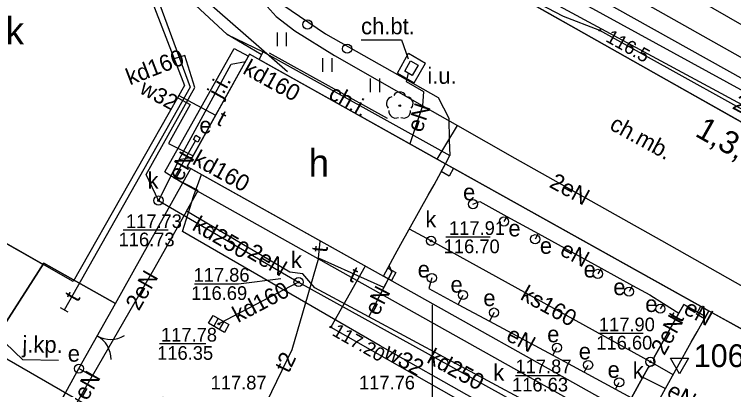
# Model space of a CAD drawing. Extents: x 6434771 to 6436222, y 5663454 to 5664782.
# Drawn here: x 6435277.11 to 6435316.51, y 5663800.35 to 5663820.92 of the extents above; entities that cross this region are included whole.
import ezdxf

# ---------------------------------------------------------------- set-up
doc = ezdxf.new("R2010")
doc.units = 0
for name, color, linetype in [('Warstwa 1', 7, 'Continuous'), ('Warstwa 10', 7, 'Continuous'), ('Warstwa 11', 7, 'Continuous'), ('Warstwa 12', 7, 'Continuous'), ('Warstwa 13', 7, 'Continuous'), ('Warstwa 14', 7, 'Continuous'), ('Warstwa 2', 7, 'Continuous'), ('Warstwa 20', 7, 'Continuous'), ('Warstwa 24', 7, 'Continuous'), ('Warstwa 3', 7, 'Continuous'), ('Warstwa 33', 7, 'Continuous'), ('Warstwa 4', 7, 'Continuous'), ('Warstwa 5', 7, 'Continuous'), ('Warstwa 6', 7, 'Continuous'), ('Warstwa 63', 7, 'Continuous'), ('Warstwa 7', 7, 'Continuous'), ('Warstwa 8', 7, 'Continuous'), ('Warstwa 9', 7, 'Continuous')]:
    doc.layers.add(name, color=color, linetype=linetype)

msp = doc.modelspace()

# ---------------------------------------------------------------- linework, layer by layer
at = {"layer": 'Warstwa 1'}
msp.add_line((6435284.269, 5663833.48), (6435341.096, 5663801.352), dxfattribs=at)
msp.add_line((6435284.269, 5663833.48), (6435341.096, 5663801.352), dxfattribs=at)
for points in [[(6435274.93, 5663833.97), (6435281.29, 5663830.37), (6435286.44, 5663817.01), (6435280.34, 5663806.27), (6435264.36, 5663815.37)], [(6435290, 5663818.74), (6435286.58, 5663812.58), (6435297.33, 5663806.56), (6435297.97, 5663807.75), (6435298.29, 5663808.31), (6435299.78, 5663811.01), (6435300.1, 5663811.58), (6435300.73, 5663812.73)], [(6435315.15, 5663804.67), (6435325.88, 5663798.7), (6435322.44, 5663792.51), (6435311.73, 5663798.5), (6435312.37, 5663799.67), (6435312.69, 5663800.25), (6435314.19, 5663802.94), (6435314.51, 5663803.52)]]:
    msp.add_lwpolyline(points, close=True, dxfattribs=at)
for centre in [(6435293.17, 5663820.36), (6435295.34, 5663819.03)]:
    msp.add_circle(centre, 0.25, dxfattribs=at)
at = {"layer": 'Warstwa 10'}
for points in [[(6435276.398, 5663847.572), (6435285.481, 5663842.407), (6435289.025, 5663840.412), (6435288.717, 5663836.154), (6435288.46, 5663831.396), (6435296.942, 5663826.797), (6435314.148, 5663817.497), (6435325.665, 5663811.286), (6435336.38, 5663805.426), (6435338.792, 5663804.166), (6435347.854, 5663807.111), (6435354.232, 5663803.535), (6435364.384, 5663797.782), (6435371.56, 5663793.64)], [(6435362.27, 5663788.69), (6435362.41, 5663788.96), (6435362.84, 5663789.86), (6435340.58, 5663802.36), (6435337.82, 5663803.9), (6435320.71, 5663813.64), (6435309.18, 5663820.04), (6435307.2, 5663820.8), (6435302.95, 5663823.03), (6435301.33, 5663824.12), (6435299.2, 5663826.42), (6435293.53, 5663831.99), (6435290.73, 5663834.08), (6435287.63, 5663836.01), (6435276.336, 5663842.501)], [(6435279.528, 5663801.951), (6435277.574, 5663801.975), (6435276.094, 5663803.393)]]:
    msp.add_lwpolyline(points, dxfattribs=at)
at = {"layer": 'Warstwa 11'}
msp.add_circle((6435298.22, 5663815.91), 0.05, dxfattribs=at)
for centre, start, end in [((6435298.22, 5663816.285), 30.1471, 149.8529), ((6435297.863, 5663816.026), 102.1471, 221.8529), ((6435298.577, 5663816.026), 318.1471, 77.8529), ((6435298, 5663815.607), 174.1471, 293.8529), ((6435298.44, 5663815.607), 246.1471, 5.8529)]:
    msp.add_arc(centre, 0.375, start, end, dxfattribs=at)
at = {"layer": 'Warstwa 12'}
for points in [[(6435276.308, 5663840.167), (6435285.47, 5663834.8), (6435286.134, 5663834.744), (6435286.62, 5663834.35), (6435323.25, 5663813.89), (6435323.79, 5663813.12), (6435324.94, 5663813.03), (6435344.71, 5663802.06), (6435345.376, 5663801.99), (6435345.82, 5663801.51), (6435374.05, 5663785.53), (6435381.33, 5663787.82), (6435417.36, 5663768.01), (6435438.98, 5663755.98), (6435463.27, 5663743.33), (6435463.498, 5663743.152), (6435463.77, 5663743.07), (6435464.82, 5663742.52), (6435490.42, 5663730.15), (6435500.39, 5663725.18)], [(6435276.296, 5663839.122), (6435282.733, 5663835.528), (6435283.155, 5663835.293), (6435283.578, 5663835.058), (6435339.95, 5663804.176), (6435373.154, 5663785.164), (6435373.6, 5663784.903), (6435374.09, 5663784.842), (6435381.569, 5663787.202), (6435381.966, 5663786.947), (6435382.363, 5663786.692), (6435416.468, 5663767.82), (6435452.468, 5663747.664), (6435497.181, 5663726.003), (6435502.116, 5663724.694), (6435541.028, 5663706.294), (6435541.516, 5663706.079), (6435555.51, 5663699.69), (6435571.692, 5663693.874), (6435578.552, 5663690.422)], [(6435276.27, 5663836.996), (6435280.837, 5663834.586), (6435286.608, 5663831.34), (6435286.491, 5663830.588), (6435286.387, 5663828.651), (6435286.563, 5663827.598), (6435287.238, 5663825.932), (6435287.89, 5663824.309), (6435288.475, 5663823.683), (6435290.789, 5663821.529), (6435291.452, 5663820.794), (6435292.483, 5663820.009), (6435294.646, 5663818.663), (6435299.456, 5663815.913), (6435301.381, 5663814.818)], [(6435276.242, 5663834.698), (6435276.55, 5663834.523), (6435279.191, 5663832.111), (6435279.46, 5663831.63), (6435281.83, 5663830.28), (6435286.75, 5663816.92), (6435279.85, 5663804.71)], [(6435293.228, 5663834.004), (6435325.286, 5663815.553), (6435364.64, 5663793.187), (6435394.601, 5663776.514), (6435437.403, 5663753.976), (6435437.705, 5663753.871), (6435459.328, 5663743.372)], [(6435298.69, 5663817.699), (6435298.58, 5663817.23), (6435299.52, 5663816.68), (6435299.47, 5663815.91), (6435298.769, 5663813.828)], [(6435286.128, 5663816.461), (6435288.138, 5663815.385)], [(6435286.062, 5663816.344), (6435286.75, 5663815.97), (6435285.55, 5663813.84), (6435286.902, 5663813.159)], [(6435300.274, 5663812.985), (6435301.381, 5663814.818)], [(6435301.381, 5663814.818), (6435304.531, 5663813.026), (6435312.56, 5663808.528), (6435317.022, 5663805.997), (6435322.544, 5663803.492), (6435325.031, 5663802.332), (6435326.182, 5663801.779), (6435327.709, 5663801.276), (6435328.664, 5663800.945), (6435329.709, 5663800.582), (6435331.487, 5663800.019), (6435332.294, 5663800.009), (6435333.884, 5663800.34), (6435334.816, 5663800.546), (6435336.575, 5663801.467), (6435337.956, 5663802.205), (6435340.361, 5663800.883), (6435352.831, 5663793.927), (6435371.59, 5663783.486), (6435371.373, 5663781.121), (6435370.67, 5663774.08)], [(6435286.54, 5663810.13), (6435287.18, 5663811.27), (6435285.86, 5663811.93), (6435287.03, 5663813.98)], [(6435315.926, 5663790.49), (6435314.18, 5663790.39), (6435313.38, 5663790.5), (6435312.89, 5663792.61), (6435312.67, 5663793.58), (6435312.65, 5663793.97), (6435297.15, 5663802.75), (6435286.32, 5663809.01), (6435286.94, 5663810.99), (6435287.369, 5663812.138)], [(6435302.23, 5663810.51), (6435302.61, 5663810.65), (6435304.09, 5663809.84), (6435305.8, 5663808.9), (6435309.25, 5663807)], [(6435286.54, 5663810.13), (6435284.8, 5663807.04), (6435281.38, 5663801.08)], [(6435296.52, 5663804.33), (6435293.57, 5663805.93), (6435292.92, 5663806.7), (6435292.2, 5663806.79), (6435286.54, 5663810.13)], [(6435304.09, 5663809.84), (6435303.93, 5663809.56)], [(6435305.8, 5663808.9), (6435305.64, 5663808.59)], [(6435293.77, 5663807.55), (6435293.87, 5663808.49)], [(6435293.77, 5663807.55), (6435292.31, 5663802.53), (6435290.93, 5663799.66), (6435290.84, 5663799.46)], [(6435297.636, 5663807.129), (6435297.79, 5663806.79), (6435297.35, 5663805.94), (6435293.77, 5663807.55)], [(6435296.333, 5663807.118), (6435294.445, 5663803.775), (6435308.945, 5663795.535)], [(6435296.52, 5663804.33), (6435297.79, 5663806.79), (6435297.636, 5663807.129)], [(6435309.25, 5663807), (6435309.07, 5663806.69)], [(6435309.25, 5663807), (6435310.97, 5663806.06), (6435311.92, 5663805.54), (6435312.67, 5663805.06), (6435313.5, 5663804.54)], [(6435299.98, 5663806.47), (6435299.81, 5663805.88), (6435301.42, 5663805.02), (6435303.14, 5663804.09), (6435306.6, 5663802.23), (6435308.32, 5663801.3), (6435310.04, 5663800.37), (6435310.91, 5663799.9)], [(6435310.97, 5663806.06), (6435310.78, 5663805.72)], [(6435301.42, 5663805.02), (6435301.69, 5663805.53)], [(6435313.22, 5663793.29), (6435312.74, 5663794.64), (6435312.5, 5663795.61), (6435309.57, 5663797.32), (6435310.91, 5663799.9), (6435311.54, 5663801.03), (6435311.84, 5663801.57), (6435312.16, 5663801.73), (6435312.13, 5663802.09), (6435313.5, 5663804.54), (6435313.79, 5663805.02), (6435314.974, 5663804.353)], [(6435312.67, 5663805.06), (6435312.49, 5663804.78)], [(6435314.974, 5663804.353), (6435313.79, 5663805.02), (6435313.5, 5663804.54)], [(6435309.57, 5663797.32), (6435296.52, 5663804.33)], [(6435303.39, 5663804.57), (6435303.14, 5663804.09)], [(6435313.5, 5663804.54), (6435312.13, 5663802.09), (6435312.16, 5663801.73), (6435311.84, 5663801.57), (6435311.54, 5663801.03)], [(6435306.6, 5663802.23), (6435306.83, 5663802.65)], [(6435275.853, 5663802.514), (6435281.286, 5663799.384), (6435285.253, 5663799.936), (6435296.979, 5663793.329)], [(6435279.91, 5663798.53), (6435281.38, 5663801.08), (6435280.65, 5663801.5)], [(6435281.38, 5663801.08), (6435280.65, 5663801.5)], [(6435308.32, 5663801.3), (6435308.54, 5663801.69)], [(6435278.26, 5663795.66), (6435278.95, 5663796.83), (6435279.91, 5663798.53), (6435281.38, 5663801.08)], [(6435310.04, 5663800.37), (6435310.24, 5663800.74)], [(6435311.54, 5663801.03), (6435310.91, 5663799.9)], [(6435311.54, 5663801.03), (6435312.775, 5663800.403)]]:
    msp.add_lwpolyline(points, dxfattribs=at)
at = {"layer": 'Warstwa 14'}
for p, q in [((6435285.538, 5663809.082), (6435283.069, 5663809.082)), ((6435303.17, 5663808.705), (6435300.754, 5663808.705)), ((6435311.562, 5663803.422), (6435309.111, 5663803.422)), ((6435287.604, 5663802.858), (6435285.059, 5663802.858)), ((6435304.568, 5663801.118), (6435307.042, 5663801.118))]:
    msp.add_line(p, q, dxfattribs=at)
msp.add_lwpolyline([(6435286.987, 5663806.137), (6435289.388, 5663806.137), (6435291.7, 5663806.437)], dxfattribs=at)
for centre in [(6435309.18, 5663820.04), (6435285.01, 5663810.71), (6435299.94, 5663808.5), (6435292.68, 5663806.24), (6435288.31, 5663803.95), (6435294.445, 5663803.775), (6435311.95, 5663801.87)]:
    msp.add_circle(centre, 0.045, dxfattribs=at)
at = {"layer": 'Warstwa 2'}
for points in [[(6435290.63, 5663818.71), (6435288.771, 5663819.811), (6435286.798, 5663821.632), (6435285.321, 5663823.447), (6435284.63, 5663824.815), (6435284.149, 5663826.146), (6435283.981, 5663827.874), (6435283.998, 5663829.292), (6435283.993, 5663830.829), (6435283.185, 5663831.287)], [(6435280.02, 5663800.37), (6435280.65, 5663801.5)]]:
    msp.add_lwpolyline(points, dxfattribs=at)
at = {"layer": 'Warstwa 20'}
msp.add_line((6435280.066, 5663804.584), (6435279.634, 5663804.836), dxfattribs=at)
at = {"layer": 'Warstwa 24'}
msp.add_lwpolyline([(6435298.82, 5663818.37), (6435299.23, 5663818.13), (6435298.91, 5663817.57), (6435298.5, 5663817.81)], close=True, dxfattribs=at)
at = {"layer": 'Warstwa 3'}
for points in [[(6435280.65, 5663801.5), (6435282.65, 5663805.07)], [(6435278.38, 5663797.42), (6435280.02, 5663800.37)]]:
    msp.add_lwpolyline(points, dxfattribs=at)
for centre, start, end in [((6435282.383, 5663804.594), 240.7397, 300.7397), ((6435280.917, 5663801.976), 0.7397, 60.7397)]:
    msp.add_arc(centre, 1.5, start, end, dxfattribs=at)
at = {"layer": 'Warstwa 33'}
for p, q in [((6435300.1, 5663811.58), (6435300.73, 5663812.73)), ((6435300.73, 5663812.73), (6435315.15, 5663804.67)), ((6435299.78, 5663811.01), (6435300.1, 5663811.58)), ((6435298.29, 5663808.31), (6435299.78, 5663811.01)), ((6435297.97, 5663807.75), (6435298.29, 5663808.31)), ((6435297.33, 5663806.56), (6435297.97, 5663807.75)), ((6435297.33, 5663806.56), (6435311.73, 5663798.5)), ((6435314.51, 5663803.52), (6435315.15, 5663804.67)), ((6435314.19, 5663802.94), (6435314.51, 5663803.52)), ((6435312.69, 5663800.25), (6435314.19, 5663802.94))]:
    msp.add_line(p, q, dxfattribs=at)
for points in [[(6435300.73, 5663812.73), (6435301.166, 5663812.486), (6435300.922, 5663812.05), (6435300.486, 5663812.294)], [(6435297.33, 5663806.56), (6435297.567, 5663807.001), (6435298.008, 5663806.764), (6435297.771, 5663806.323)], [(6435315.15, 5663804.67), (6435314.907, 5663804.233), (6435314.47, 5663804.476), (6435314.713, 5663804.913)]]:
    msp.add_lwpolyline(points, close=True, dxfattribs=at)
at = {"layer": 'Warstwa 4'}
for p, q in [((6435288.282, 5663804.254), (6435288.034, 5663803.82)), ((6435288.586, 5663804.08), (6435288.338, 5663803.646))]:
    msp.add_line(p, q, dxfattribs=at)
for points in [[(6435292.07, 5663817.765), (6435287.51, 5663821.775)], [(6435297.544, 5663815.206), (6435291.094, 5663818.786)]]:
    msp.add_lwpolyline(points, dxfattribs=at)
for points in [[(6435287.03, 5663813.98), (6435286.92, 5663814.05), (6435287.05, 5663814.29), (6435287.29, 5663814.15), (6435287.16, 5663813.91)], [(6435288, 5663804.415), (6435288.868, 5663803.919), (6435288.62, 5663803.485), (6435287.752, 5663803.981)]]:
    msp.add_lwpolyline(points, close=True, dxfattribs=at)
for centre in [(6435285.01, 5663810.71), (6435302.23, 5663810.51), (6435303.93, 5663809.56), (6435299.94, 5663808.5), (6435305.64, 5663808.59), (6435299.98, 5663806.47), (6435309.07, 5663806.69), (6435292.68, 5663806.24), (6435301.69, 5663805.53), (6435310.78, 5663805.72), (6435312.49, 5663804.78), (6435303.39, 5663804.57), (6435306.83, 5663802.65), (6435308.54, 5663801.69), (6435311.95, 5663801.87), (6435280.65, 5663801.5), (6435310.24, 5663800.74)]:
    msp.add_circle(centre, 0.25, dxfattribs=at)
at = {"layer": 'Warstwa 5'}
for p, q in [((6435286.798, 5663821.632), (6435288.771, 5663819.811)), ((6435291.82, 5663821.43), (6435294.16, 5663819.84)), ((6435288.771, 5663819.811), (6435290.74, 5663818.87)), ((6435291.521, 5663819.178), (6435291.521, 5663819.928)), ((6435292.021, 5663819.178), (6435292.021, 5663819.928)), ((6435294.16, 5663819.84), (6435300.33, 5663816.35)), ((6435290.74, 5663818.87), (6435300.96, 5663813.18)), ((6435294.018, 5663817.762), (6435294.018, 5663818.512)), ((6435294.518, 5663817.762), (6435294.518, 5663818.512)), ((6435296.627, 5663816.643), (6435296.627, 5663817.393)), ((6435297.127, 5663816.643), (6435297.127, 5663817.393)), ((6435300.33, 5663816.35), (6435300.91, 5663815.23)), ((6435300.91, 5663815.23), (6435300.93, 5663814.02)), ((6435300.93, 5663814.02), (6435300.96, 5663813.18)), ((6435275.929, 5663808.782), (6435278.684, 5663807.213)), ((6435276.51, 5663803.82), (6435278.684, 5663807.213))]:
    msp.add_line(p, q, dxfattribs=at)
at = {"layer": 'Warstwa 6'}
for points in [[(6435557.624, 5663617.186), (6435560.245, 5663620.878), (6435595.767, 5663670.923), (6435531.111, 5663701.684), (6435473.15, 5663729.463), (6435470.997, 5663730.839), (6435385.94, 5663776.469), (6435383.505, 5663771.998), (6435381.775, 5663772.849), (6435379.415, 5663768.737), (6435374.588, 5663771.455), (6435379.471, 5663779.947), (6435341.096, 5663801.352), (6435284.269, 5663833.48), (6435246.778, 5663854.403), (6435242.169, 5663846.309), (6435237.4, 5663848.916), (6435241.929, 5663857.022), (6435210.691, 5663874.851), (6435202.784, 5663879.266), (6435199.977, 5663874.56), (6435180.355, 5663839.798)], [(6435246.778, 5663854.403), (6435284.269, 5663833.48), (6435341.096, 5663801.352), (6435379.471, 5663779.947)], [(6435282.65, 5663805.07), (6435278.72, 5663807.27), (6435276.51, 5663803.82)]]:
    msp.add_lwpolyline(points, dxfattribs=at)
for centre in [(6435285.01, 5663810.71), (6435299.94, 5663808.5), (6435292.68, 5663806.24), (6435288.31, 5663803.95), (6435311.95, 5663801.87)]:
    msp.add_circle(centre, 0.045, dxfattribs=at)
at = {"layer": 'Warstwa 63'}
msp.add_line((6435300, 5663805), (6435300, 5663795), dxfattribs=at)
at = {"layer": 'Warstwa 7'}
for points in [[(6435285.01, 5663810.71), (6435284.33, 5663812.14), (6435287, 5663816.91), (6435286.45, 5663818.66), (6435285.871, 5663818.487)], [(6435286.14, 5663812.96), (6435288.98, 5663818.18), (6435289.774, 5663818.333)], [(6435286.14, 5663812.96), (6435285.01, 5663810.71), (6435292.68, 5663806.24), (6435303.78, 5663800.09), (6435313.12, 5663794.86), (6435315.57, 5663795.57), (6435323.07, 5663791.27)], [(6435286.14, 5663812.96), (6435286.858, 5663813.081)], [(6435313.194, 5663801.154), (6435311.95, 5663801.87), (6435299.94, 5663808.5), (6435298.748, 5663809.141)], [(6435292.68, 5663806.24), (6435288.31, 5663803.95)]]:
    msp.add_lwpolyline(points, dxfattribs=at)
at = {"layer": 'Warstwa 8'}
for p, q in [((6435311.189, 5663821.796), (6435325.241, 5663813.829)), ((6435285.36, 5663812.28), (6435289.16, 5663819.05)), ((6435289.16, 5663819.05), (6435289.931, 5663818.617)), ((6435286.58, 5663812.58), (6435289.931, 5663818.617)), ((6435286.58, 5663812.58), (6435286.779, 5663812.468)), ((6435285.36, 5663812.28), (6435286.25, 5663811.73)), ((6435286.339, 5663811.68), (6435286.779, 5663812.468)), ((6435286.339, 5663811.68), (6435286.779, 5663812.468)), ((6435286.779, 5663812.468), (6435297.33, 5663806.56)), ((6435286.25, 5663811.73), (6435286.339, 5663811.68)), ((6435286.339, 5663811.68), (6435311.34, 5663797.67)), ((6435276.51, 5663803.82), (6435278.72, 5663807.27)), ((6435278.72, 5663807.27), (6435282.65, 5663805.07)), ((6435297.33, 5663806.56), (6435311.294, 5663798.744)), ((6435280.65, 5663801.5), (6435282.65, 5663805.07)), ((6435280.02, 5663800.37), (6435280.65, 5663801.5)), ((6435278.38, 5663797.42), (6435280.02, 5663800.37))]:
    msp.add_line(p, q, dxfattribs=at)
at = {"layer": 'Warstwa 9'}
for p, q in [((6435311.189, 5663821.796), (6435325.241, 5663813.829)), ((6435291.82, 5663821.43), (6435294.16, 5663819.84)), ((6435294.16, 5663819.84), (6435300.33, 5663816.35)), ((6435290.52, 5663818.45), (6435290.74, 5663818.87)), ((6435290.74, 5663818.87), (6435300.96, 5663813.18)), ((6435298.09, 5663817.7), (6435298.7, 5663818.78)), ((6435298.7, 5663818.78), (6435299.64, 5663818.24)), ((6435290.52, 5663818.45), (6435300.73, 5663812.73)), ((6435299.02, 5663817.16), (6435299.64, 5663818.24)), ((6435298.09, 5663817.7), (6435299.02, 5663817.16)), ((6435300.33, 5663816.35), (6435300.91, 5663815.23)), ((6435300.91, 5663815.23), (6435300.93, 5663814.02)), ((6435300.93, 5663814.02), (6435300.96, 5663813.18)), ((6435300.73, 5663812.73), (6435300.96, 5663813.18)), ((6435300.73, 5663812.73), (6435300.96, 5663813.18)), ((6435300.73, 5663812.73), (6435301.166, 5663812.486)), ((6435301.166, 5663812.486), (6435314.714, 5663804.914)), ((6435282.65, 5663805.07), (6435286.339, 5663811.68)), ((6435286.339, 5663811.68), (6435311.34, 5663797.67)), ((6435280.65, 5663801.5), (6435282.65, 5663805.07)), ((6435314.714, 5663804.914), (6435315.15, 5663804.67)), ((6435315.15, 5663804.67), (6435317.048, 5663803.614)), ((6435280.02, 5663800.37), (6435280.65, 5663801.5)), ((6435278.38, 5663797.42), (6435280.02, 5663800.37))]:
    msp.add_line(p, q, dxfattribs=at)
msp.add_lwpolyline([(6435296.105, 5663819.527), (6435298.313, 5663819.527), (6435298.678, 5663818.484)], dxfattribs=at)
msp.add_lwpolyline([(6435313.047, 5663802.076), (6435314.047, 5663802.076), (6435313.547, 5663801.21)], close=True, dxfattribs=at)

# ---------------------------------------------------------------- texts
at = {"layer": 'Warstwa 10'}
msp.add_text('1067', height=1.25, dxfattribs=at).set_placement((6435314.323, 5663801.58))
at = {"layer": 'Warstwa 11'}
msp.add_text('2eSA', height=0.9, rotation=331.6623, dxfattribs=at).set_placement((6435316.389, 5663815.778))
at = {"layer": 'Warstwa 13'}
for s, height, rotation, p in [('w32', 0.855, 331.4486, (6435283.916, 5663816.624)), ('eN', 0.9, 71.3905, (6435299.433, 5663814.391)), ('t', 0.9, 332.5275, (6435288.129, 5663814.912)), ('eN', 0.9, 60.2852, (6435286.254, 5663811.712)), ('2eN', 0.9, 331.4274, (6435306.36, 5663811.474)), ('2eN', 0.9, 329.4565, (6435289.806, 5663807.635)), ('t', 0.9, 83.9269, (6435294.253, 5663807.837)), ('eN', 0.9, 331.1581, (6435306.93, 5663807.764)), ('t', 0.9, 335.7876, (6435295.373, 5663806.336)), ('2eN', 0.9, 60.1491, (6435283.928, 5663804.617)), ('eN', 0.9, 62.693, (6435297.033, 5663804.343)), ('t', 0.9, 60.5287, (6435280.583, 5663805.093)), ('eN', 0.9, 330.6196, (6435313.705, 5663804.552)), ('2eN', 0.9, 60.7851, (6435312.711, 5663802.178)), ('t', 0.9, 60.7851, (6435313.651, 5663803.972)), ('eN', 0.9, 331.7368, (6435303.985, 5663803.084)), ('w32', 0.9, 330.4706, (6435297.283, 5663802.149)), ('t2', 0.9, 64.3202, (6435292.142, 5663801.21)), ('eN', 0.9, 60.0402, (6435281.099, 5663799.692)), ('eN', 0.9, 330.8545, (6435312.779, 5663800.016))]:
    msp.add_text(s, height=height, rotation=rotation, dxfattribs=at).set_placement(p)
at = {"layer": 'Warstwa 14'}
for s, height, rotation, p in [('116.5', 0.75, 330.9691, (6435309.452, 5663819.46)), ('1,3,5', 1.25, 330.5164, (6435314.34, 5663814.279)), ('117.20', 0.75, 330.3904, (6435294.465, 5663803.352))]:
    msp.add_text(s, height=height, rotation=rotation, dxfattribs=at).set_placement(p)
for s, p in [('116.73', (6435282.822, 5663808.203)), ('116.70', (6435300.629, 5663807.825)), ('116.69', (6435286.797, 5663805.262)), ('116.60', (6435308.986, 5663802.543)), ('116.35', (6435284.934, 5663801.979)), ('116.63', (6435304.373, 5663800.243))]:
    msp.add_text(s, height=0.75, dxfattribs=at).set_placement(p)
at = {"layer": 'Warstwa 24'}
msp.add_text('i.u.', height=0.9, dxfattribs=at).set_placement((6435299.735, 5663817.11))
at = {"layer": 'Warstwa 3'}
for s, p in [('k', (6435276.637, 5663819.269)), ('h', (6435293.237, 5663812.02))]:
    msp.add_text(s, height=1.5, dxfattribs=at).set_placement(p)
at = {"layer": 'Warstwa 5'}
for s, p in [('e', (6435287.247, 5663814.39)), ('k', (6435284.407, 5663811.367)), ('e', (6435301.69, 5663810.724)), ('k', (6435299.627, 5663809.233)), ('e', (6435304.174, 5663808.743)), ('e', (6435305.896, 5663807.79)), ('k', (6435292.262, 5663807.009)), ('e', (6435299.205, 5663806.493)), ('e', (6435308.293, 5663806.493)), ('e', (6435301.002, 5663805.662)), ('e', (6435309.919, 5663805.526)), ('e', (6435302.799, 5663804.927)), ('e', (6435311.669, 5663804.601)), ('e', (6435306.298, 5663802.94)), ('e', (6435308.027, 5663802)), ('e', (6435280.038, 5663801.878)), ('k', (6435310.981, 5663800.942)), ('k', (6435303.341, 5663800.845)), ('e', (6435309.606, 5663800.993))]:
    msp.add_text(s, height=0.9, dxfattribs=at).set_placement(p)
at = {"layer": 'Warstwa 6'}
for s, p in [('117.73', (6435283.223, 5663809.203)), ('117.91', (6435300.92, 5663808.825)), ('117.86', (6435286.928, 5663806.262)), ('117.90', (6435309.129, 5663803.543)), ('117.78', (6435285.145, 5663802.979)), ('117.87', (6435304.56, 5663801.243)), ('117.87', (6435287.862, 5663800.358)), ('117.76', (6435295.988, 5663800.358))]:
    msp.add_text(s, height=0.75, dxfattribs=at).set_placement(p)
at = {"layer": 'Warstwa 7'}
for s, rotation, p in [('kd160', 21.0806, (6435283.439, 5663817.019)), ('kd160', 330.9633, (6435289.57, 5663817.703)), ('kd160', 330.9633, (6435286.806, 5663812.741)), ('kd250', 329.9034, (6435286.795, 5663809.131)), ('kd160', 27.6567, (6435289.359, 5663803.992)), ('ks160', 331.1009, (6435304.771, 5663805.319)), ('kd250', 331.0092, (6435299.65, 5663801.863))]:
    msp.add_text(s, height=0.9, rotation=rotation, dxfattribs=at).set_placement(p)
at = {"layer": 'Warstwa 8'}
for s, rotation, p in [('j.i.', 60.9684, (6435288.437, 5663816.256)), ('j.kp.', 359.3076, (6435277.549, 5663802.385))]:
    msp.add_text(s, height=0.9, rotation=rotation, dxfattribs=at).set_placement(p)
at = {"layer": 'Warstwa 9'}
msp.add_text('ch.bt.', height=0.9, dxfattribs=at).set_placement((6435296.105, 5663819.824))
for s, rotation, p in [('ch.i.', 330.7399, (6435294.256, 5663816.331)), ('ch.mb.', 331.2097, (6435309.655, 5663814.643))]:
    msp.add_text(s, height=0.9, rotation=rotation, dxfattribs=at).set_placement(p)

doc.saveas('drawing.dxf')
